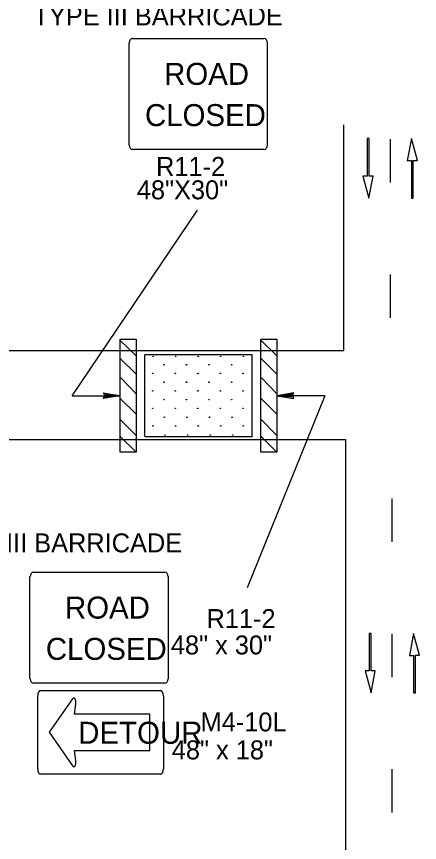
# Model space of a CAD drawing. Extents: x -14145 to -13521, y 30244 to 30661.
# Drawn here: x -13912.06 to -13907.59, y 30274.45 to 30283.6 of the extents above; entities that cross this region are included whole.
import ezdxf

# ---------------------------------------------------------------- set-up
doc = ezdxf.new("R2010")
doc.units = 0
doc.layers.add('1', color=7, linetype='Continuous')
doc.layers.add('2', color=7, linetype='Continuous')

msp = doc.modelspace()

# ---------------------------------------------------------------- linework, layer by layer
at = {"layer": '1'}
for p, q in [((-13910.773, 30283.359), (-13909.315, 30283.359)), ((-13910.809, 30282.177), (-13910.809, 30283.312)), ((-13909.279, 30283.312), (-13909.279, 30282.177)), ((-13908.4309, 30279.9031), (-13908.4309, 30282.4031)), ((-13908.1507, 30282.251), (-13908.1727, 30282.251)), ((-13908.1727, 30282.251), (-13908.1727, 30281.8345)), ((-13908.1507, 30281.837), (-13908.1507, 30282.251)), ((-13907.917, 30282.246), (-13907.917, 30281.766)), ((-13907.6813, 30282.251), (-13907.7274, 30282.0071)), ((-13907.6152, 30282.0096), (-13907.6813, 30282.251)), ((-13909.315, 30282.13), (-13910.773, 30282.13)), ((-13907.7274, 30282.0071), (-13907.6823, 30282.0071)), ((-13907.6823, 30282.0071), (-13907.6823, 30281.5931)), ((-13907.6603, 30281.5931), (-13907.6603, 30282.0096)), ((-13907.6603, 30282.0096), (-13907.6152, 30282.0096)), ((-13908.1727, 30281.8345), (-13908.2179, 30281.8345)), ((-13908.2179, 30281.8345), (-13908.1517, 30281.5931)), ((-13908.1517, 30281.5931), (-13908.1056, 30281.837)), ((-13908.1056, 30281.837), (-13908.1507, 30281.837)), ((-13907.6823, 30281.5931), (-13907.6603, 30281.5931)), ((-13911.4398, 30279.4031), (-13910.0503, 30281.4596)), ((-13907.917, 30280.746), (-13907.917, 30280.266)), ((-13910.732, 30279.843), (-13910.91, 30280.019)), ((-13909.172, 30279.843), (-13909.35, 30280.019)), ((-13918.0047, 30279.9031), (-13908.4309, 30279.9031)), ((-13910.732, 30279.641), (-13910.91, 30279.819)), ((-13910.635, 30278.95), (-13910.635, 30279.856)), ((-13909.446, 30279.856), (-13910.635, 30279.856)), ((-13910.635, 30278.95), (-13910.635, 30279.856)), ((-13909.446, 30279.856), (-13910.635, 30279.856)), ((-13910.635, 30278.95), (-13910.635, 30279.856)), ((-13909.446, 30279.856), (-13910.635, 30279.856)), ((-13909.446, 30278.95), (-13909.446, 30279.856)), ((-13909.446, 30278.95), (-13909.446, 30279.856)), ((-13909.446, 30278.95), (-13909.446, 30279.856)), ((-13909.172, 30279.641), (-13909.35, 30279.819)), ((-13910.732, 30279.423), (-13910.902, 30279.601)), ((-13909.172, 30279.423), (-13909.342, 30279.601)), ((-13911.441, 30279.403), (-13910.91, 30279.403)), ((-13910.732, 30279.197), (-13910.91, 30279.375)), ((-13908.6395, 30279.4031), (-13909.5016, 30277.274)), ((-13909.172, 30279.197), (-13909.35, 30279.375)), ((-13908.64, 30279.403), (-13909.171, 30279.403)), ((-13910.732, 30278.963), (-13910.91, 30279.141)), ((-13909.172, 30278.963), (-13909.35, 30279.141)), ((-13918.0047, 30278.9191), (-13908.4083, 30278.9191)), ((-13910.732, 30278.777), (-13910.91, 30278.955)), ((-13910.6323, 30278.9492), (-13909.4436, 30278.9492)), ((-13910.6323, 30278.9492), (-13909.4436, 30278.9492)), ((-13910.6323, 30278.9492), (-13909.4436, 30278.9492)), ((-13909.172, 30278.777), (-13909.35, 30278.955)), ((-13908.4083, 30270.9573), (-13908.4083, 30278.9191)), ((-13907.894, 30277.784), (-13907.894, 30278.264)), ((-13911.871, 30277.446), (-13910.413, 30277.446)), ((-13911.907, 30276.264), (-13911.907, 30277.399)), ((-13910.377, 30277.399), (-13910.377, 30276.264)), ((-13908.1277, 30276.769), (-13908.1497, 30276.769)), ((-13908.1497, 30276.769), (-13908.1497, 30276.3525)), ((-13908.1277, 30276.355), (-13908.1277, 30276.769)), ((-13907.894, 30276.284), (-13907.894, 30276.764)), ((-13907.6583, 30276.769), (-13907.7044, 30276.5251)), ((-13907.5922, 30276.5276), (-13907.6583, 30276.769)), ((-13907.7044, 30276.5251), (-13907.6593, 30276.5251)), ((-13907.6593, 30276.5251), (-13907.6593, 30276.1111)), ((-13907.6373, 30276.1111), (-13907.6373, 30276.5276)), ((-13907.6373, 30276.5276), (-13907.5922, 30276.5276)), ((-13908.1497, 30276.3525), (-13908.1949, 30276.3525)), ((-13908.1949, 30276.3525), (-13908.1287, 30276.1111)), ((-13908.1287, 30276.1111), (-13908.0826, 30276.355)), ((-13908.0826, 30276.355), (-13908.1277, 30276.355)), ((-13910.413, 30276.217), (-13911.871, 30276.217)), ((-13911.789, 30276.136), (-13910.461, 30276.136)), ((-13911.821, 30275.268), (-13911.821, 30276.075)), ((-13911.437, 30276.043), (-13911.693, 30275.673)), ((-13910.428, 30276.075), (-13910.428, 30275.268)), ((-13907.6593, 30276.1111), (-13907.6373, 30276.1111)), ((-13911.414, 30275.874), (-13911.4, 30275.984)), ((-13910.579, 30275.874), (-13911.414, 30275.874)), ((-13910.579, 30275.47), (-13910.579, 30275.874)), ((-13911.693, 30275.673), (-13911.437, 30275.302)), ((-13911.4, 30275.359), (-13911.414, 30275.47)), ((-13911.414, 30275.47), (-13910.579, 30275.47)), ((-13910.461, 30275.208), (-13911.789, 30275.208)), ((-13907.894, 30274.784), (-13907.894, 30275.264))]:
    msp.add_line(p, q, dxfattribs=at)
for points in [[(-13910.9088, 30280.0291), (-13910.7308, 30280.0291), (-13910.7308, 30278.7771), (-13910.9088, 30278.7771)], [(-13909.3485, 30280.0291), (-13909.1705, 30280.0291), (-13909.1705, 30278.7771), (-13909.3485, 30278.7771)]]:
    msp.add_lwpolyline(points, close=True, dxfattribs=at)
for points in [[(-13911.09, 30279.427), (-13911.084, 30279.415), (-13910.91, 30279.403), (-13911.09, 30279.427), (-13911.096, 30279.433), (-13910.91, 30279.403), (-13911.084, 30279.397), (-13911.09, 30279.385), (-13910.91, 30279.403), (-13911.096, 30279.373), (-13911.09, 30279.385)], [(-13908.991, 30279.427), (-13908.997, 30279.415), (-13909.171, 30279.403), (-13908.991, 30279.427), (-13908.985, 30279.433), (-13909.171, 30279.403), (-13908.997, 30279.397), (-13908.991, 30279.385), (-13909.171, 30279.403), (-13908.985, 30279.373), (-13908.991, 30279.385)]]:
    msp.add_lwpolyline(points, dxfattribs=at)
for centre, major_axis, ratio, start_param, end_param in [((-13910.7708, 30283.3122), (0, -0.0469), 0.769231, 3.141593, 4.712389), ((-13909.3131, 30283.3122), (0, 0.0469), 0.769231, 4.712389, 6.283185), ((-13910.7708, 30282.1771), (0, -0.0469), 0.769231, 4.712389, 6.283185), ((-13909.3131, 30282.1771), (0, 0.0469), 0.769231, 3.141593, 4.712389), ((-13911.8692, 30277.3993), (0, -0.0469), 0.769231, 3.141593, 4.712389), ((-13910.4115, 30277.3993), (0, 0.0469), 0.769231, 4.712389, 6.283185), ((-13911.8692, 30276.2642), (0, -0.0469), 0.769231, 4.712389, 6.283185), ((-13910.4115, 30276.2642), (0, 0.0469), 0.769231, 3.141593, 4.712389), ((-13911.7884, 30276.0755), (0, -0.0602), 0.545182, 3.141593, 4.712389), ((-13910.4609, 30276.0755), (0, 0.0602), 0.545182, 4.712389, 6.283185), ((-13911.422, 30275.9998), (0, -0.0524), 0.4667, 1.282295, 3.75757), ((-13911.422, 30275.3447), (0, -0.0524), 0.4667, 5.667208, 8.142483), ((-13911.7884, 30275.2679), (0, -0.0602), 0.545182, 4.712389, 6.283185), ((-13910.4609, 30275.2679), (0, 0.0602), 0.545182, 3.141593, 4.712389)]:
    msp.add_ellipse(centre, major_axis=major_axis, ratio=ratio, start_param=start_param, end_param=end_param, dxfattribs=at)
for centre in [(-13910.5435, 30279.8399), (-13910.5435, 30279.8399), (-13910.5435, 30279.8399), (-13910.2935, 30279.8399), (-13910.2935, 30279.8399), (-13910.2935, 30279.8399), (-13910.0435, 30279.8399), (-13910.0435, 30279.8399), (-13910.0435, 30279.8399), (-13909.7935, 30279.8399), (-13909.7935, 30279.8399), (-13909.7935, 30279.8399), (-13909.5435, 30279.8399), (-13909.5435, 30279.8399), (-13909.5435, 30279.8399), (-13910.4225, 30279.7456), (-13910.4225, 30279.7456), (-13910.4225, 30279.7456), (-13910.1725, 30279.7456), (-13910.1725, 30279.7456), (-13910.1725, 30279.7456), (-13909.9225, 30279.7456), (-13909.9225, 30279.7456), (-13909.9225, 30279.7456), (-13909.6725, 30279.7456), (-13909.6725, 30279.7456), (-13909.6725, 30279.7456), (-13910.5475, 30279.6491), (-13910.5475, 30279.6491), (-13910.5475, 30279.6491), (-13910.2975, 30279.6491), (-13910.2975, 30279.6491), (-13910.2975, 30279.6491), (-13910.0475, 30279.6491), (-13910.0475, 30279.6491), (-13910.0475, 30279.6491), (-13909.7975, 30279.6491), (-13909.7975, 30279.6491), (-13909.7975, 30279.6491), (-13909.5475, 30279.6491), (-13909.5475, 30279.6491), (-13909.5475, 30279.6491), (-13910.4225, 30279.5527), (-13910.4225, 30279.5527), (-13910.4225, 30279.5527), (-13910.1725, 30279.5527), (-13910.1725, 30279.5527), (-13910.1725, 30279.5527), (-13909.9225, 30279.5527), (-13909.9225, 30279.5527), (-13909.9225, 30279.5527), (-13909.6725, 30279.5527), (-13909.6725, 30279.5527), (-13909.6725, 30279.5527), (-13910.5475, 30279.4562), (-13910.5475, 30279.4562), (-13910.5475, 30279.4562), (-13910.2975, 30279.4562), (-13910.2975, 30279.4562), (-13910.2975, 30279.4562), (-13910.0475, 30279.4562), (-13910.0475, 30279.4562), (-13910.0475, 30279.4562), (-13909.7975, 30279.4562), (-13909.7975, 30279.4562), (-13909.7975, 30279.4562), (-13909.5475, 30279.4562), (-13909.5475, 30279.4562), (-13909.5475, 30279.4562), (-13910.4225, 30279.3597), (-13910.4225, 30279.3597), (-13910.4225, 30279.3597), (-13910.1725, 30279.3597), (-13910.1725, 30279.3597), (-13910.1725, 30279.3597), (-13909.9225, 30279.3597), (-13909.9225, 30279.3597), (-13909.9225, 30279.3597), (-13909.6725, 30279.3597), (-13909.6725, 30279.3597), (-13909.6725, 30279.3597), (-13910.5475, 30279.2632), (-13910.5475, 30279.2632), (-13910.5475, 30279.2632), (-13910.2975, 30279.2632), (-13910.2975, 30279.2632), (-13910.2975, 30279.2632), (-13910.0475, 30279.2632), (-13910.0475, 30279.2632), (-13910.0475, 30279.2632), (-13909.7975, 30279.2632), (-13909.7975, 30279.2632), (-13909.7975, 30279.2632), (-13909.5475, 30279.2632), (-13909.5475, 30279.2632), (-13909.5475, 30279.2632), (-13910.4185, 30279.1645), (-13910.4185, 30279.1645), (-13910.4185, 30279.1645), (-13910.1685, 30279.1645), (-13910.1685, 30279.1645), (-13910.1685, 30279.1645), (-13909.9185, 30279.1645), (-13909.9185, 30279.1645), (-13909.9185, 30279.1645), (-13909.6685, 30279.1645), (-13909.6685, 30279.1645), (-13909.6685, 30279.1645), (-13910.5435, 30279.068), (-13910.5435, 30279.068), (-13910.5435, 30279.068), (-13910.2935, 30279.068), (-13910.2935, 30279.068), (-13910.2935, 30279.068), (-13910.0435, 30279.068), (-13910.0435, 30279.068), (-13910.0435, 30279.068), (-13909.7935, 30279.068), (-13909.7935, 30279.068), (-13909.7935, 30279.068), (-13909.5435, 30279.068), (-13909.5435, 30279.068), (-13909.5435, 30279.068), (-13910.4107, 30278.9671), (-13910.4107, 30278.9671), (-13910.4107, 30278.9671), (-13910.1607, 30278.9671), (-13910.1607, 30278.9671), (-13910.1607, 30278.9671), (-13909.9107, 30278.9671), (-13909.9107, 30278.9671), (-13909.9107, 30278.9671), (-13909.6607, 30278.9671), (-13909.6607, 30278.9671), (-13909.6607, 30278.9671)]:
    msp.add_ellipse(centre, major_axis=(-0.0034, 0), ratio=0.8, dxfattribs=at)

# ---------------------------------------------------------------- texts
for s, height, p in [('ROAD', 0.24355, (-13910.421, 30282.847)), ('CLOSED', 0.24355, (-13910.633, 30282.39)), ('ROAD', 0.24355, (-13911.519, 30276.933)), ('CLOSED', 0.24355, (-13911.731, 30276.476)), ('DETOUR', 0.24397, (-13911.373, 30275.546))]:
    msp.add_text(s, height=height, dxfattribs=at).set_placement(p)
at = {"layer": '2'}
for s, p in [('TYPE III BARRICADE', (-13911.868, 30283.505)), ('R11-2', (-13910.51, 30281.838)), ('48"X30"', (-13910.723, 30281.579)), ('TYPE III BARRICADE', (-13912.983, 30277.667)), ('R11-2', (-13909.951, 30276.828)), ('48" x 30"', (-13910.346, 30276.536)), ('M4-10L', (-13910.0165, 30275.683)), ('48" x 18"', (-13910.3357, 30275.373))]:
    msp.add_text(s, height=0.21, dxfattribs=at).set_placement(p)

doc.saveas('drawing.dxf')
